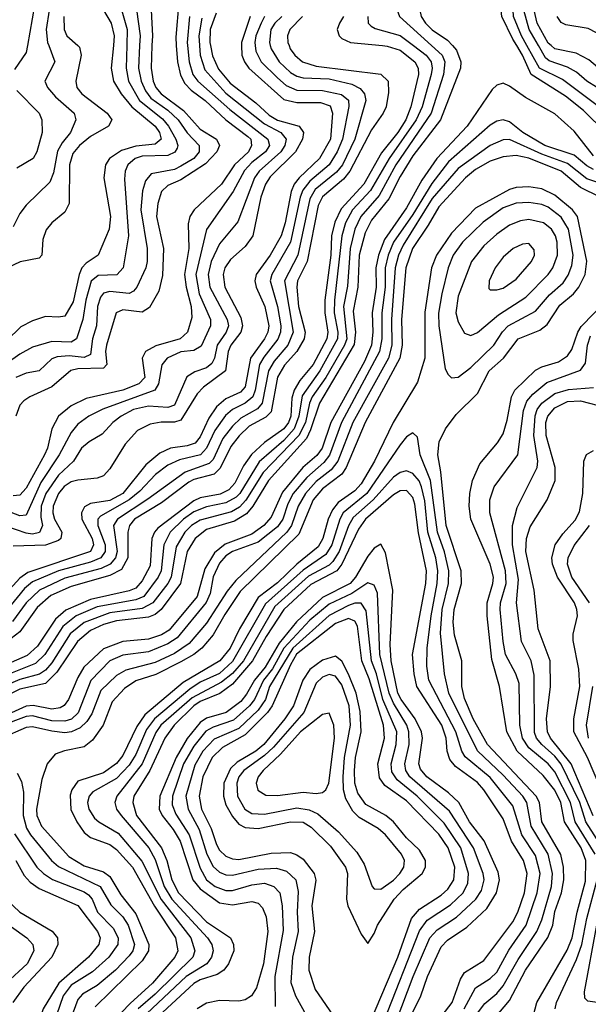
# Model space of a CAD drawing. Header units: inches. Extents: x 501365 to 657855, y 482276 to 547543.
# Tile 296 of 656: x 597990 to 599754, y 487024 to 490081. Entities that reach past the tile are written whole.
import ezdxf

# ---------------------------------------------------------------- set-up
doc = ezdxf.new("R2010")
doc.units = ezdxf.units.IN
doc.header["$MEASUREMENT"] = 0
doc.layers.add('A5498', color=7, linetype='Continuous')
doc.layers.add('A5499', color=7, linetype='Continuous')

msp = doc.modelspace()

# ---------------------------------------------------------------- linework, layer by layer
at = {"layer": 'A5498', "color": 5}
for points, elevation in [([(598322.4, 490000), (598320.8, 489930), (598328, 489890), (598361.4, 489830), (598432.7, 489772.7), (598452.1, 489750), (598474.2, 489710), (598480.4, 489690), (598478.1, 489681.9), (598471.1, 489668.9), (598450, 489658.6), (598370, 489656.8), (598348.4, 489650), (598325.3, 489630), (598316.9, 489610), (598314.9, 489585.1), (598327.9, 489410), (598310.8, 489310), (598291.3, 489288.7), (598233.6, 489286.4), (598211.4, 489268.6), (598195, 489210), (598185.8, 489150), (598166.3, 489090), (598150, 489079.8), (598090, 489081.8), (598030, 489064.2), (597990, 489041.8), (597854.2, 488945.8)], 2340), ([(599211.6, 490000), (599251.4, 489970), (599266.3, 489950), (599269.6, 489930), (599266.2, 489910), (599238.7, 489810), (599220.4, 489770), (599136.2, 489650), (599078.9, 489550), (599022.9, 489490), (599001.2, 489450), (598989.1, 489410), (598966.4, 489210), (598965.5, 489170), (598977.5, 489110), (598976.2, 489090), (598921.1, 488990), (598866.7, 488913.3), (598856.3, 488850), (598841.5, 488810), (598810, 488773.9), (598732.5, 488707.5), (598673, 488610), (598661.7, 488598.4), (598630, 488580.4), (598570, 488567.8), (598530, 488552.9), (598497.7, 488530), (598456.6, 488490), (598437, 488450), (598429.3, 488370), (598419.6, 488350), (598375, 488290), (598350, 488279.4), (598230, 488257.3), (598165.1, 488230), (598123.5, 488196.5), (598067.9, 488110), (598038.6, 488081.4), (597930, 488038.9)], 2640), ([(599332.4, 490000), (599345.5, 489985.5), (599358.7, 489950), (599357.7, 489930), (599296, 489770), (599210, 489657.7), (599170, 489593.9), (599135.3, 489524.7), (599082, 489458), (599061.6, 489418.4), (599043.5, 489350), (599039, 489250), (599024.2, 489175.8), (599032.2, 489110), (599027.5, 489072.5), (598920.4, 488890), (598892.7, 488807.3), (598879.5, 488780.5), (598761.5, 488650), (598713.5, 488570), (598693.4, 488546.6), (598656, 488524), (598570, 488498.2), (598534.3, 488470), (598510, 488430), (598488.4, 488330), (598429.1, 488250), (598410, 488233.7), (598390, 488225.4), (598290, 488214.4), (598250, 488202.5), (598210, 488184.1), (598169.4, 488150), (598105.3, 488054.7), (598070, 488020.3), (597990, 488002.4), (597930, 487971.9)], 2680), ([(599115.9, 490000), (599130, 489998.6), (599170, 489985.6), (599216.1, 489950), (599226.8, 489930), (599227.3, 489910), (599204.1, 489810), (599188.5, 489770), (599163.4, 489730), (599113, 489667), (599057.9, 489570), (598987.1, 489492.9), (598967.7, 489452.3), (598957.9, 489410), (598955.4, 489350), (598937.1, 489210), (598936.7, 489170), (598945.9, 489110), (598942.9, 489090), (598900.1, 489010), (598859.5, 488960.5), (598841.6, 488930), (598834.5, 488905.5), (598831.2, 488850), (598824.5, 488830), (598810, 488810), (598750, 488767.7), (598709.7, 488730.3), (598684.6, 488695.3), (598657.8, 488642.2), (598638.9, 488621.1), (598612, 488608), (598550, 488595.7), (598530, 488587.4), (598418.1, 488501.9), (598407.7, 488490), (598400.4, 488470), (598394.9, 488385.1), (598370, 488338.8), (598350, 488315.9), (598330, 488307.4), (598210, 488280.5), (598132.9, 488247.1), (598100.6, 488219.4), (598044.8, 488135.2), (598013.1, 488106.9), (597930, 488070.3)], 2620), ([(599268, 490000), (599301.2, 489970), (599309.2, 489950), (599305.1, 489910), (599266.6, 489790), (599157.5, 489630), (599105, 489535), (599048.9, 489470), (599029.5, 489430.5), (599015.7, 489370), (599006.6, 489253.4), (598994.7, 489190), (599005.3, 489090), (598998.2, 489070), (598940, 488970), (598897.6, 488910), (598888.9, 488890), (598876.3, 488830), (598856.5, 488790), (598745.6, 488674.4), (598691.2, 488588.8), (598672.3, 488567.7), (598646.8, 488553.2), (598550, 488526.6), (598523.2, 488510), (598502.3, 488490), (598475.6, 488444.4), (598460.1, 488350), (598450, 488330), (598403.5, 488270), (598370, 488252.2), (598270, 488238.9), (598190, 488209), (598146.4, 488173.6), (598090, 488084.2), (598070, 488061.2), (598051.4, 488048.6), (597990, 488031.9), (597930, 488006.1)], 2660), ([(598678.3, 490000), (598678.9, 489970), (598687.1, 489950), (598701.1, 489930), (598810, 489832.4), (598850, 489823.2), (598923.6, 489823.6), (598952.8, 489812.8), (598960.3, 489790), (598954.3, 489710), (598920.7, 489650), (598857.1, 489590), (598841.9, 489570), (598832.5, 489547.5), (598813.6, 489450), (598801, 489410), (598767, 489350), (598723.3, 489290), (598719.7, 489270), (598724, 489250), (598750.4, 489190), (598763.2, 489130), (598760.3, 489110), (598749.9, 489090.1), (598706, 489030), (598690, 488941), (598675.3, 488924.7), (598630, 488903.4), (598600.9, 488879.1), (598576.4, 488843.6), (598550, 488785.8), (598534.2, 488765.8), (598510, 488757.4), (598457.7, 488750), (598424.7, 488735.3), (598381.4, 488698.6), (598309.6, 488610), (598270, 488588.4), (598210, 488578.4), (598191.5, 488568.5), (598181.7, 488550), (598183.2, 488530), (598214.5, 488470), (598219.3, 488450), (598210, 488429.6), (598015.3, 488364.7), (597990, 488347.3), (597938.4, 488290)], 2520), ([(598170.6, 490000), (598175.6, 489995.6), (598180.7, 489970), (598164.6, 489890), (598167.6, 489870), (598182.5, 489850), (598261.6, 489790), (598276.2, 489770), (598265.7, 489750), (598210, 489718.2), (598175.9, 489690), (598155, 489665), (598144.6, 489630), (598143.5, 489510), (598130, 489483.2), (598089.7, 489450.3), (598072.3, 489427.7), (598061.9, 489398.1), (598058.8, 489350), (598050, 489340.2), (597991.5, 489328.5), (597950, 489309.5)], 2280), ([(598280.7, 490000), (598274.2, 489930), (598281.1, 489890), (598304.5, 489850), (598338.1, 489810), (598410.4, 489750), (598424.1, 489730), (598429.1, 489710), (598410, 489694.2), (598350, 489688), (598305.5, 489674.5), (598269, 489650), (598255.8, 489630), (598251.4, 489590), (598271.2, 489470), (598267.5, 489430), (598233.2, 489350), (598195.8, 489324.2), (598183, 489310), (598174.5, 489290), (598155.7, 489204.3), (598130, 489159.9), (598110, 489156.6), (598070, 489159.1), (598030, 489145.6), (597993.1, 489126.9), (597950, 489084.5)], 2320), ([(598510.6, 490000), (598515.3, 489950), (598527.6, 489910), (598542.2, 489890), (598641.8, 489801.8), (598760.2, 489710), (598765.3, 489690), (598752.5, 489670), (598710, 489636.9), (598687.5, 489612.5), (598652.7, 489547.3), (598570, 489429), (598536.2, 489290), (598547.3, 489230), (598582.1, 489150), (598582.3, 489130), (598552.7, 489067.3), (598530, 489053.7), (598490, 489049.1), (598448, 489030), (598430.7, 489009.3), (598421, 488950), (598409.7, 488930), (598248.3, 488871.7), (598204.8, 488850), (598170, 488824.7), (598150, 488799.1), (598112.7, 488730), (598055.9, 488644.1), (598010, 488542.9), (597990, 488539.9), (597950, 488556)], 2440), ([(598547.7, 490000), (598549.8, 489970), (598564.7, 489924.7), (598630, 489852.1), (598750, 489757.5), (598799.7, 489730), (598816.4, 489710), (598813.1, 489690), (598800.6, 489670), (598733.3, 489610), (598718, 489590), (598666.5, 489453.5), (598610, 489384.5), (598583.9, 489330), (598574.5, 489290), (598579.5, 489250), (598634, 489150), (598637.6, 489130), (598630.3, 489110), (598602.2, 489070), (598594.7, 489030), (598586.6, 489013.4), (598570, 489000.2), (598533, 488987), (598508.5, 488971.5), (598470, 488883.7), (598450, 488876.8), (598390, 488880.4), (598343.4, 488870), (598304.6, 488850), (598278.9, 488830), (598246.3, 488793.7), (598205.2, 488770), (598182.2, 488750), (598157.2, 488710), (598110, 488666.5), (598071.3, 488610), (598057, 488570), (598055.7, 488535.7), (598060.9, 488510), (598051.7, 488488.3), (598030, 488483.6), (598010, 488486.4), (597950, 488506.7)], 2460), ([(598720.4, 490000), (598722.4, 489982.4), (598739.4, 489950), (598790, 489900), (598816.6, 489876.6), (598850, 489862), (598930, 489861), (598988.3, 489848.3), (599010.5, 489830.5), (599011, 489811), (598991.6, 489710), (598975.2, 489670), (598950.7, 489630), (598890, 489578.8), (598868.5, 489551.5), (598860.3, 489530), (598830.4, 489390), (598772.4, 489290), (598767.2, 489270), (598790, 489190), (598800.4, 489130), (598799, 489110), (598791.1, 489089), (598747, 489033), (598734.4, 489010), (598720.8, 488930), (598713.1, 488910), (598690, 488890.6), (598649.8, 488870.2), (598628.4, 488851.6), (598595.1, 488804.9), (598569.5, 488750.5), (598551, 488730), (598485.9, 488714.1), (598450, 488697.9), (598411.5, 488668.5), (598362.7, 488617.3), (598329.6, 488590), (598240.2, 488539.8), (598231.9, 488530), (598232.1, 488510), (598255.5, 488450), (598254.9, 488430), (598241.7, 488410), (598210, 488396.2), (598110, 488369.5), (598030, 488335.6), (598005.2, 488314.8), (597950, 488247.6)], 2540), ([(598825.8, 490000), (598829.4, 489990), (598844, 489970), (598867.8, 489950), (598910, 489936.7), (599110, 489911.8), (599132.9, 489890), (599134.1, 489854.1), (599126.6, 489810), (599117.7, 489790), (599081.2, 489738.8), (599014.4, 489610), (598994.3, 489585.6), (598930, 489530.5), (598916.3, 489503.7), (598881.6, 489330), (598852.4, 489270), (598849.7, 489250.3), (598855.5, 489190), (598875.6, 489110), (598872.2, 489090), (598850, 489050), (598812.1, 489007.9), (598789.5, 488970.5), (598770, 488863), (598753.7, 488846.3), (598701.8, 488818.2), (598671.4, 488788.6), (598644.8, 488755.2), (598612.1, 488687.9), (598593.7, 488670), (598530, 488653.3), (598514.8, 488645.2), (598430, 488580.7), (598346.3, 488530), (598330.9, 488510), (598325.7, 488490), (598325.9, 488410), (598306, 488374), (598270, 488355), (598150, 488321.2), (598086.9, 488293.1), (598044.2, 488255.8), (597990, 488180.5), (597950, 488149.4)], 2580), ([(598767.4, 490000), (598770.1, 489990), (598795.4, 489950), (598830, 489916.4), (598850, 489904.9), (598870, 489900.2), (598950, 489896.8), (599020.1, 489880.1), (599046.8, 489866.8), (599059.7, 489850), (599064.3, 489830), (599030.2, 489710), (598991.1, 489630), (598972.7, 489607.3), (598906.9, 489553.1), (598890, 489524), (598853.4, 489350), (598812, 489270), (598838.4, 489110), (598821.9, 489070), (598779.6, 489020.4), (598761.9, 488990), (598742.8, 488890), (598727.8, 488872.2), (598676, 488844), (598650, 488819.1), (598620.1, 488779.9), (598590, 488714.9), (598577.6, 488702.4), (598503.7, 488676.3), (598388, 488592), (598293.4, 488530), (598281.1, 488510), (598292.1, 488430), (598286.9, 488410), (598270.6, 488390), (598242.9, 488377.1), (598130, 488346.3), (598051.7, 488310), (598010.5, 488270), (597968.1, 488211.9)], 2560), ([(598581.9, 490000), (598588, 489968.1), (598607.1, 489927.1), (598643.3, 489883.3), (598722.7, 489822.7), (598763.8, 489783.9), (598790, 489768.7), (598856.8, 489750), (598870.2, 489730.2), (598867.5, 489710), (598846.1, 489670), (598767.5, 489592.5), (598752.5, 489570), (598738.6, 489530), (598713.3, 489410), (598690, 489376.2), (598644.4, 489335.6), (598626.9, 489310), (598621.4, 489290), (598626.4, 489250), (598676.3, 489156.3), (598681.7, 489130), (598675.6, 489110), (598645.5, 489070), (598636.5, 489050), (598628.2, 488990), (598560.5, 488939.4), (598540.6, 488919.4), (598490, 488837.1), (598470, 488831.3), (598428.7, 488831.3), (598394.8, 488825.2), (598355.1, 488804.9), (598316.8, 488763.2), (598270, 488686.2), (598250, 488664.2), (598230, 488657.6), (598170, 488651.3), (598150, 488645.6), (598128.2, 488631.8), (598110, 488609.5), (598093.4, 488570), (598092.4, 488550), (598097.8, 488530), (598121.1, 488490), (598117.6, 488470), (598110, 488464.1), (598069.6, 488449.6), (597970, 488446)], 2480), ([(598080.2, 490000), (598098.9, 489950), (598068.1, 489890), (598076, 489870), (598101.2, 489841.2), (598159.3, 489790), (598164.3, 489770), (598147.9, 489730), (598121.6, 489698.4), (598107.6, 489672.4), (598094.8, 489605.2), (598083.9, 489576.1), (598010, 489504.9), (597990, 489478.5), (597970, 489438)], 2260), ([(598475.8, 490000), (598479.6, 489950), (598488.5, 489908.5), (598502.7, 489882.7), (598522.1, 489862.1), (598565.5, 489830), (598630, 489769.4), (598698.3, 489718.3), (598706.7, 489710), (598709.6, 489690), (598699.4, 489670), (598656.1, 489630), (598616.2, 489570), (598531.7, 489490), (598518.3, 489470), (598512.7, 489447.3), (598515.1, 489370), (598501.6, 489290), (598506.4, 489250), (598521.5, 489190), (598523.9, 489156.1), (598510.1, 489110), (598487.5, 489090), (598412, 489068), (598380.1, 489050), (598369.5, 489030), (598378.7, 488970), (598359.4, 488950), (598310, 488930.5), (598195.8, 488904.2), (598150, 488881.9), (598110.5, 488850), (598089.8, 488810.2), (598075.9, 488750), (598066.8, 488730), (598010, 488625.7), (597990, 488604.3), (597970, 488602.1)], 2420), ([(598013.7, 490000), (598010, 489978.9), (597973.9, 489926.1)], 2240), ([(598400.4, 490000), (598397.5, 489930), (598404.1, 489890), (598412.4, 489870), (598428.8, 489850), (598498.5, 489798.5), (598550, 489741.2), (598600.2, 489710), (598609.8, 489690), (598601.6, 489670), (598566.8, 489633.2), (598490, 489582.9), (598450, 489565.3), (598430, 489547.7), (598418.3, 489510), (598414.7, 489470), (598436, 489370), (598433.1, 489286.9), (598422, 489238), (598392.8, 489187.2), (598370, 489172.4), (598310, 489179.4), (598289.6, 489170.4), (598259.3, 489070), (598256.2, 489050), (598260.4, 489010), (598250, 488998.3), (598170, 488997.1), (598148.9, 488991.1), (598090, 488941), (598021, 488910), (598002.6, 488897.4), (597990, 488883.4), (597977.7, 488850)], 2380), ([(598362.1, 490000), (598358.9, 489930), (598366.8, 489890), (598380.2, 489860.2), (598397.2, 489837.2), (598450, 489800.1), (598481.9, 489770), (598509.6, 489729.6), (598546.5, 489690), (598546.8, 489670), (598530.1, 489650), (598490, 489625.5), (598470, 489615.8), (598397.7, 489602.3), (598379.8, 489580.2), (598370.8, 489549.2), (598365.9, 489490), (598385.9, 489370), (598385.9, 489330), (598381.1, 489310), (598353.9, 489250), (598342.6, 489237.4), (598329.1, 489230.9), (598270, 489237.2), (598250, 489231.7), (598241.1, 489218.9), (598231.1, 489190), (598228.1, 489130), (598215.4, 489090), (598210, 489040.7), (598190, 489031.9), (598143.4, 489036.6), (598106.4, 489033.6), (598090, 489027.2), (598050, 488990.9), (598010, 488983.3), (597978.1, 488970)], 2360), ([(600000, 489672), (599951.1, 489690), (599870, 489706.7), (599810, 489729.2), (599739, 489799), (599683.5, 489843.5), (599577, 489910), (599550.3, 489970), (599532.1, 490000)], 2680), ([(600000, 489708.2), (599869.1, 489749.1), (599674.4, 489894.4), (599602.8, 489930), (599563.9, 490000)], 2660), ([(600000, 489737.8), (599990, 489740.1), (599908.2, 489768.2), (599873.9, 489790), (599810, 489852.6), (599750, 489889.9), (599717.3, 489917.3), (599690, 489933.6), (599632.6, 489952.6), (599621.7, 489961.7), (599599.4, 490000)], 2640), ([(600000, 489771.7), (599934.3, 489790), (599901.9, 489810), (599830, 489893.1), (599756.2, 489956.2), (599716.9, 489976.9), (599650, 489989.7), (599638.6, 490000)], 2620), ([(599770, 489657.8), (599710, 489734.2), (599650, 489788.6), (599558.9, 489838.9), (599510, 489874.4), (599490, 489883.1), (599470, 489877.8), (599456.3, 489863.7), (599378.9, 489750), (599284, 489650), (599237.3, 489582.7), (599190, 489496.4), (599121.6, 489398.4), (599103.3, 489350), (599095.3, 489310), (599095.7, 489250), (599083.4, 489170), (599085.3, 489110), (599081.3, 489070), (599060.2, 489019.8), (598955.4, 488830), (598928.3, 488750), (598912.2, 488727.8), (598868.8, 488690), (598805.9, 488614.1), (598770, 488536.6), (598747, 488510), (598710, 488482.9), (598627.8, 488452.2), (598594.3, 488425.7), (598564.7, 488375.3), (598540.7, 488290), (598454.2, 488185.8), (598430, 488171.1), (598390, 488157.7), (598310, 488150), (598250, 488127.1), (598189.2, 488070), (598170, 488038.2), (598141.8, 487970), (598128.4, 487951.6), (598116, 487944), (598090, 487940), (598031.5, 487951.5), (598010, 487949.5), (597930, 487913.3)], 2720), ([(597981.2, 489861.2), (598050.1, 489790), (598059.1, 489770), (598059.5, 489730), (598043.1, 489670), (598031.6, 489650), (597980.8, 489619.2)], 2240), ([(599770, 489615.6), (599750, 489626.7), (599710, 489660.3), (599619.4, 489690), (599550.7, 489730), (599510, 489763.2), (599490, 489769.9), (599470, 489765.9), (599450, 489753.6), (599320.6, 489639.4), (599268.3, 489571.7), (599210, 489475.6), (599150.2, 489389.8), (599133.5, 489350), (599123.7, 489310), (599123.6, 489250), (599113.7, 489170), (599113.8, 489090), (599106.6, 489050), (598988.9, 488830), (598951.4, 488728.6), (598934, 488706), (598880.9, 488659.1), (598839, 488610), (598822.1, 488577.9), (598806.4, 488530), (598790, 488506.4), (598730, 488458.3), (598650, 488429.3), (598630, 488415.9), (598610, 488393.8), (598590, 488351), (598580.5, 488299.5), (598568.6, 488271.4), (598478.4, 488161.6), (598450, 488142.5), (598390, 488118), (598310, 488107.7), (598269.4, 488090), (598210.4, 488029.6), (598171.3, 487928.7), (598150.5, 487909.5), (598130, 487902.6), (598090, 487903.5), (598030, 487919.7), (598010, 487917.6), (597930, 487887.4)], 2740), ([(599830, 489559.8), (599750, 489586.4), (599690, 489634.1), (599610, 489663), (599510, 489708.2), (599490, 489707.4), (599450, 489689.7), (599350, 489618.6), (599270, 489525.3), (599179.5, 489380.5), (599165.1, 489350), (599154.9, 489310), (599143.4, 489150), (599144.5, 489070), (599133.9, 489030), (599023.6, 488830), (598977, 488710), (598956.5, 488683.5), (598910, 488646.7), (598876.4, 488610), (598853.6, 488570), (598833.1, 488510), (598818.8, 488490), (598660.4, 488339.6), (598633.5, 488306.5), (598570, 488207.6), (598516.2, 488143.8), (598470, 488112.6), (598410, 488085.5), (598318.9, 488061.1), (598290, 488044.7), (598242, 487998), (598214.1, 487925.9), (598198.5, 487901.5), (598177.6, 487882.4), (598150.4, 487869.6), (598130, 487867.1), (598090, 487871.4), (598030, 487885.6), (598010, 487882.8), (597934.3, 487850)], 2760), ([(599790.8, 489530), (599730, 489559.7), (599670, 489610.1), (599570, 489651), (599530, 489658.8), (599490, 489654.5), (599450, 489640.9), (599404.5, 489615.5), (599372.9, 489590), (599290, 489499.3), (599257.8, 489442.2), (599208.5, 489370), (599187.9, 489310), (599174.8, 489150), (599176.6, 489070), (599169.3, 489030), (599062, 488830), (599003.2, 488690), (598989.6, 488670), (598930, 488624.3), (598900.8, 488590), (598856.5, 488483.5), (598674.5, 488305.5), (598626, 488234), (598590, 488170.6), (598555.4, 488130), (598530.6, 488110), (598490, 488086.9), (598412.1, 488047.9), (598350, 488027.6), (598315.2, 488004.8), (598276.8, 487963.2), (598248.6, 487890), (598216.2, 487843.8), (598190, 487822.8), (598129, 487811), (598099.7, 487800.3), (598074.7, 487770), (598058.5, 487721.5), (598042, 487630), (598043.3, 487610), (598057.4, 487577.4), (598142.3, 487482.3), (598190, 487453.7), (598250, 487435.2), (598270, 487421.1), (598303.7, 487363.7), (598350, 487305.2), (598391.1, 487210), (598389.8, 487190), (598370, 487158.7), (598224, 487016)], 2780), ([(599420.3, 486930), (599510, 487035.5), (599559.2, 487130), (599628.8, 487231.2), (599643.8, 487270), (599650, 487312.2), (599670.7, 487370), (599678, 487410), (599677.6, 487450), (599669.4, 487489.4), (599610, 487590), (599602.7, 487650), (599592.8, 487670), (599442, 487830), (599396.6, 487910), (599370, 487973), (599362, 488010), (599362.3, 488090), (599339.1, 488170), (599334.7, 488210), (599338.3, 488250), (599360.6, 488330), (599359.7, 488370), (599313.3, 488510), (599296.8, 488676.8), (599287.4, 488730), (599291.8, 488770), (599310.9, 488810), (599344.6, 488855.4), (599410, 488920.4), (599446.2, 488990), (599491.6, 489030), (599536.3, 489090), (599603.5, 489116.5), (599626.2, 489133.8), (599665.6, 489194.4), (599708.2, 489230), (599725.1, 489250), (599744.4, 489290), (599749.5, 489330.5), (599720.7, 489470), (599705.7, 489490), (599650, 489535.3), (599610, 489555.4), (599570, 489562), (599530, 489560), (599510, 489553.6), (599404.6, 489495.4), (599330, 489418.1), (599283.3, 489350), (599267.5, 489310), (599247.4, 489172.6), (599247.2, 489030), (599224.7, 488955.3), (599148.8, 488830), (599091.1, 488710), (599050, 488639.6), (599030, 488618), (598978.4, 488581.6), (598960.7, 488559.3), (598947.5, 488530), (598930.6, 488470), (598916.3, 488443.7), (598849.6, 488390.4), (598790, 488331.9), (598730, 488286.6), (598672, 488190), (598642.5, 488130), (598610.9, 488090), (598497.5, 488022.5), (598377.9, 487922.1), (598353.4, 487886.6), (598310, 487796.8), (598290, 487771.1), (598250, 487742.5), (598170, 487716.1), (598151.2, 487690), (598147, 487673), (598148.8, 487628.8), (598166.7, 487590), (598190, 487557.5), (598210, 487542.1), (598270, 487520), (598290, 487504.6), (598339.8, 487450), (598408.1, 487328.1), (598473.1, 487230), (598480.3, 487190), (598471.4, 487170), (598401.9, 487090), (598333.2, 487026.8), (598278.8, 486970)], 2820), ([(599584.4, 486990), (599594.2, 487030), (599688.2, 487191.8), (599704.6, 487230), (599719.7, 487310), (599746, 487406), (599746.6, 487470), (599732, 487510), (599680.9, 487590), (599669.2, 487650), (599650, 487688.4), (599614.7, 487734.7), (599533.7, 487810), (599501.6, 487870), (599478.4, 488010), (599454.6, 488094.6), (599440, 488230), (599440.7, 488270), (599458.2, 488330), (599459.7, 488350), (599449.7, 488390), (599390.2, 488530), (599384.6, 488570), (599386.4, 488610), (599395.3, 488650), (599417.8, 488702.2), (599472.8, 488767.2), (599490, 488794.7), (599502.9, 488837.1), (599516.4, 488910), (599526.2, 488930), (599590, 488992.9), (599610, 489003.2), (599661.9, 489018.1), (599690, 489036.6), (599703.3, 489056.7), (599721.5, 489110), (599732.1, 489127.9), (599811.8, 489210)], 2780), ([(599775.4, 487490), (599713.5, 487590), (599699.3, 487650), (599650, 487745.4), (599630, 487770), (599570, 487819.6), (599549.6, 487850), (599542.2, 487890), (599539.5, 488019.5), (599529.6, 488050), (599497.7, 488110), (599490.2, 488150), (599480.8, 488250), (599482, 488270), (599498.9, 488330), (599497, 488370), (599448.6, 488550), (599449.2, 488590), (599462.6, 488630), (599536, 488730), (599553.2, 488866.9), (599563.9, 488896.1), (599581.8, 488918.2), (599625.6, 488954.4), (599730, 488992.7), (599745.4, 489014.6), (599751.9, 489070), (599761.4, 489098.6)], 2760), ([(599798.3, 487510), (599746.8, 487590), (599727.6, 487650), (599670, 487769.9), (599650, 487794.2), (599609.7, 487830), (599594, 487850), (599587.5, 487867.5), (599586.1, 488046.1), (599577.1, 488090), (599547.5, 488150), (599531.7, 488270), (599537.6, 488342.4), (599518.7, 488450), (599519.2, 488510), (599534, 488566), (599596, 488690), (599598.1, 488710), (599585.4, 488790), (599588.9, 488851.1), (599595.9, 488870), (599610.3, 488889.8), (599650, 488920.6), (599692.7, 488932.7), (599770, 488938.8)], 2740), ([(599769, 487609), (599701.5, 487770), (599637.4, 487850), (599627.9, 487870), (599624.6, 487910), (599637.3, 488010), (599636.4, 488090), (599598.2, 488190), (599586.7, 488310), (599560.1, 488430), (599562, 488470), (599573.4, 488506.6), (599626.6, 488590), (599651.3, 488650), (599651.4, 488690), (599623.1, 488790), (599622.7, 488830), (599628.7, 488850), (599650, 488875.5), (599690, 488894.9), (599730, 488897.7), (599810, 488876.4)], 2720), ([(599350, 486916.2), (599433.6, 487026.4), (599470, 487057.4), (599490, 487081), (599536.8, 487163.2), (599594.8, 487250), (599610, 487286.4), (599639.8, 487390), (599642.8, 487430), (599630.2, 487490), (599576.5, 487576.5), (599563.1, 487650), (599550.8, 487670), (599490, 487735.6), (599410.5, 487810.5), (599321.5, 487990), (599308.3, 488050), (599295.7, 488175.7), (599301.2, 488250), (599320.6, 488330), (599321.2, 488370), (599308.2, 488428.2), (599285.9, 488490), (599264.9, 488650), (599233, 488730), (599224.5, 488784.5), (599210, 488797.8), (599190, 488785.2), (599170, 488761.1), (599066.9, 488610), (598994.1, 488550), (598983.2, 488530), (598958.5, 488450), (598939.8, 488420.2), (598870, 488372), (598752.7, 488267.3), (598650, 488087.8), (598610, 488050.9), (598550, 488023.7), (598518.2, 488001.8), (598408.5, 487910), (598383.3, 487876.7), (598350, 487799.2), (598330, 487766.2), (598290, 487725.2), (598216.9, 487683.1), (598205.3, 487670), (598200.8, 487650), (598204.6, 487630), (598221.9, 487601.9), (598235, 487590), (598295.4, 487555.4), (598368.5, 487468.5), (598429.2, 487349.2), (598520.5, 487230), (598532.9, 487190), (598527, 487170), (598410, 487055.4), (598357.3, 487010)], 2840), ([(599819.8, 487630), (599751.8, 487790), (599709.1, 487870), (599708.9, 487910), (599728.3, 488010), (599724.4, 488064.4), (599706.9, 488153.1), (599707, 488173), (599720.6, 488230), (599719, 488250), (599711, 488270), (599658.2, 488350), (599643.4, 488390), (599641.2, 488410), (599651.1, 488450), (599675.3, 488484.7), (599713.4, 488526.6), (599727.4, 488552.6), (599737.2, 488610), (599740.3, 488710), (599749, 488731), (599770, 488743.3)], 2680), ([(599369.2, 487010), (599404.5, 487075.5), (599450, 487104.1), (599470, 487124.1), (599507.9, 487192.1), (599561.1, 487270), (599595.6, 487370), (599605.2, 487430), (599590, 487485.7), (599547.9, 487550), (599520.5, 487640.5), (599450, 487728), (599372.1, 487792.1), (599361.5, 487810), (599343.7, 487870), (599259.8, 488030), (599253.6, 488073.6), (599253.9, 488130), (599266.3, 488230), (599285.1, 488330), (599287.1, 488370), (599280.7, 488410), (599256.7, 488490), (599246.6, 488586.6), (599237, 488630), (599229, 488649), (599210, 488671.6), (599190, 488680.1), (599170, 488674.4), (599150, 488660.1), (599086.9, 488590), (599024.9, 488535.1), (599010.5, 488509.5), (598981.5, 488430), (598961.5, 488398.5), (598950, 488387.6), (598886.5, 488353.5), (598781.5, 488258.5), (598683.9, 488090), (598650, 488051), (598616.4, 488023.6), (598524.6, 487975.4), (598427.9, 487890), (598412.6, 487867.4), (598370, 487770), (598291.7, 487670), (598285, 487650), (598290.8, 487630), (598304.9, 487610), (598390.7, 487510), (598410, 487473.9), (598437.8, 487390), (598461.6, 487350), (598572.2, 487230), (598586.4, 487210), (598590.4, 487190), (598585.3, 487170), (598570.1, 487150), (598506.1, 487110), (598384.5, 486995.5)], 2860), ([(599270, 486949.1), (599331.9, 487030), (599358.1, 487101.9), (599370, 487122.2), (599430, 487159.4), (599520, 487280), (599535.8, 487310), (599556.7, 487370), (599564.7, 487430), (599552.9, 487470), (599515.9, 487530), (599490, 487599.4), (599430.5, 487690), (599410, 487712.3), (599342.4, 487762.4), (599324.1, 487784.1), (599316.5, 487810), (599313.6, 487850), (599299.8, 487890), (599222.2, 488010), (599213.6, 488050), (599209.2, 488110), (599250.1, 488330), (599252.5, 488370), (599227.7, 488487.7), (599216.5, 488576.5), (599210, 488597.6), (599190, 488618.8), (599170, 488617.8), (599150, 488605.7), (599062.6, 488530), (599040.8, 488499.2), (598990, 488390), (598974.2, 488370), (598892.8, 488327.2), (598810, 488250), (598754.4, 488165.6), (598711.9, 488090), (598650, 488017.8), (598610.9, 487989.1), (598550, 487963.9), (598530, 487950.8), (598469, 487890), (598439.9, 487850), (598393.8, 487750), (598344.2, 487670), (598340.9, 487650), (598352.7, 487610), (598429.5, 487510), (598446, 487470), (598462.5, 487410), (598482.7, 487370), (598570, 487279.9), (598643.6, 487230), (598653.7, 487210), (598654.1, 487190), (598637.8, 487150), (598622.9, 487130), (598603.1, 487116.9), (598550, 487100), (598530, 487088.9), (598405.9, 486974.1)], 2880), ([(599758.5, 488270), (599702.9, 488350), (599689.7, 488390), (599692.3, 488410), (599710, 488447.8), (599758, 488510)], 2660), ([(599195.4, 486970), (599234.2, 487050), (599255.3, 487110), (599298, 487202), (599317.2, 487222.8), (599377, 487263), (599439, 487321), (599469.7, 487370), (599478.9, 487410), (599474.5, 487434.5), (599431, 487531), (599386.1, 487590), (599352.2, 487650), (599320.3, 487680.3), (599253, 487730), (599233.7, 487753.7), (599228.6, 487770), (599239.4, 487850), (599236.5, 487870), (599216.8, 487910), (599173.3, 487970), (599163.7, 487990), (599142.8, 488090), (599139.3, 488140.7), (599147.8, 488310), (599125, 488425), (599110, 488451.9), (599090, 488440.4), (599070, 488414.9), (599032.4, 488350), (599015.5, 488330), (598930, 488286.6), (598848.9, 488211.1), (598794.8, 488145.2), (598752.1, 488070), (598718, 488030), (598693.6, 487986.4), (598675.6, 487964.4), (598630.1, 487929.9), (598570, 487912.1), (598550, 487898.8), (598510, 487848.9), (598475, 487790), (598424.5, 487670), (598422.6, 487630), (598431.6, 487610), (598466.3, 487566.3), (598488.2, 487530), (598527.6, 487410), (598550, 487382.8), (598610, 487338.9), (598650, 487333), (598710, 487343.1), (598730, 487338.3), (598743.8, 487323.8), (598755.2, 487295.2), (598759.9, 487250), (598746.3, 487150), (598725, 487075), (598709.6, 487050), (598690, 487037.9), (598670, 487033.2), (598610, 487035.8), (598570, 487027.2), (598540.5, 487010)], 2920), ([(599158.2, 486970), (599211.2, 487110), (599263, 487230), (599285.2, 487254.8), (599345.6, 487294.4), (599405.8, 487350), (599423.1, 487376.9), (599431.4, 487410), (599428.1, 487430), (599398.3, 487510), (599323.5, 487623.5), (599200.9, 487730), (599187.7, 487750), (599184.6, 487770), (599198.4, 487830), (599197.7, 487870), (599190.9, 487890), (599150, 487958.5), (599136.3, 487990), (599107.9, 488110), (599099.8, 488299.8), (599090, 488325.4), (599070, 488332.5), (599020.4, 488299.7), (598950, 488266.1), (598890, 488216.6), (598810, 488130), (598774.5, 488065.5), (598746.6, 488030), (598718.4, 487970), (598703, 487950), (598653.6, 487906.4), (598590, 487884.6), (598568, 487872), (598530, 487825.6), (598498.7, 487770), (598464.1, 487670), (598462.8, 487642.8), (598474.2, 487614.2), (598516.1, 487550), (598550, 487446.1), (598570, 487410.1), (598596.5, 487390), (598630, 487376.9), (598650, 487377), (598710, 487395.2), (598750, 487399.7), (598778.4, 487390), (598796.6, 487370), (598804.3, 487330), (598807.4, 487252.6), (598781.6, 487110), (598782.9, 487017.1)], 2940), ([(599120.1, 486970), (599230, 487252.4), (599254.8, 487285.2), (599327.1, 487332.9), (599365.5, 487370), (599380.3, 487399.7), (599382.9, 487430), (599358.3, 487510), (599306.6, 487586.6), (599223.4, 487670), (599161, 487721), (599145.1, 487745.1), (599142.2, 487770), (599158.1, 487830), (599160.2, 487870), (599117.2, 487970), (599096.8, 488050), (599081.5, 488090), (599065.4, 488245.4), (599049.4, 488269.4), (599030, 488269.5), (599010, 488262.4), (598950, 488231.4), (598837.1, 488130), (598764.8, 488010), (598752.2, 487970), (598730, 487937.3), (598670, 487880.6), (598593.1, 487846.9), (598558.7, 487810), (598533.3, 487766.7), (598505.9, 487670), (598512.2, 487630), (598546.7, 487566.7), (598570.2, 487490.2), (598590, 487452), (598610, 487434), (598630, 487426.2), (598650, 487424.7), (598730, 487443.9), (598786.9, 487446.9), (598817.3, 487437.3), (598846.4, 487410), (598854.2, 487374.2), (598851.2, 487310), (598854.5, 487250), (598836.2, 487170), (598831.5, 487091.5), (598845.3, 487050), (598878.8, 486990)], 2960), ([(599078.5, 486970), (599163.5, 487170), (599205.6, 487290), (599230, 487319), (599297.6, 487362.4), (599318.5, 487381.5), (599336.7, 487410), (599339.9, 487450), (599319.4, 487510), (599290, 487551.9), (599190, 487655.5), (599122.8, 487702.8), (599106.7, 487726.7), (599101.7, 487770), (599122.2, 487850), (599118.7, 487890), (599074.1, 488034.1), (599051.9, 488090), (599037.7, 488197.7), (599030, 488213.8), (599010, 488221.6), (598970, 488206.2), (598849.3, 488110.7), (598830, 488078.1), (598773.3, 487950), (598758.4, 487930), (598690, 487860.9), (598618.9, 487821.1), (598587, 487790), (598558.1, 487730), (598547.2, 487670), (598554.3, 487630), (598583.7, 487570), (598600.5, 487520.5), (598610, 487502.5), (598630, 487483.7), (598650, 487475.5), (598670, 487473.7), (598770, 487492.8), (598830, 487494.8), (598850, 487488.4), (598870, 487474.5), (598903.6, 487430), (598908.8, 487408.8), (598896.7, 487330), (598904.2, 487250), (598888.5, 487170), (598887.6, 487130), (598907.1, 487070), (598961.4, 486990)], 2980), ([(599754.6, 487850), (599748.9, 487890), (599768.4, 488010)], 2660), ([(597981.9, 487741.9), (597995.3, 487715.3), (598002.1, 487682.1), (598001.2, 487610), (598011.2, 487571.2), (598023.7, 487550), (598089.1, 487470), (598110, 487452), (598239.7, 487390), (598272.9, 487332.9), (598310, 487295.5), (598326.8, 487270), (598346.1, 487210), (598341, 487190), (598330, 487174.5), (598286.8, 487130), (598230, 487082.2), (598184.6, 487055.4), (598170, 487039.3), (598101, 486850), (598061.4, 486770), (598037.7, 486690), (597993.8, 486590), (597928.2, 486470)], 2760), ([(597973.5, 487553.5), (598043.6, 487450), (598063.8, 487430), (598091.7, 487411.7), (598190, 487372.9), (598203.5, 487363.5), (598214.7, 487350), (598231.2, 487310), (598280.3, 487260.3), (598295, 487230), (598294, 487210), (598266.5, 487170), (598215.7, 487124.3), (598150, 487083.6), (598124.6, 487050), (598062.7, 486870), (598024.6, 486790), (598001.6, 486710), (597970, 486645.1)], 2740), ([(597977.6, 487470), (598003.4, 487423.4), (598022.7, 487402.7), (598050, 487382.9), (598170, 487330.7), (598231.2, 487250), (598239.8, 487230), (598235.9, 487210), (598203.3, 487170), (598110.9, 487089.1), (598062.5, 487010), (598024.3, 486895.7), (597984.9, 486810)], 2720), ([(599651.8, 487010), (599655.3, 487030), (599717.2, 487162.8), (599734.3, 487210), (599750, 487290), (599782.3, 487410)], 2760), ([(597948.8, 487348.8), (597990, 487310.3), (598090.7, 487250.7), (598107.3, 487230), (598108.1, 487210), (598090.1, 487170), (598002.4, 487077.6), (597968.2, 487030)], 2680), ([(597964.9, 487264.9), (598012.5, 487230), (598031, 487210), (598033.5, 487190), (598012.9, 487150), (597948.4, 487090)], 2660), ([(599788.8, 487028.8), (599753.2, 487033.2), (599743.2, 487043.2), (599742.2, 487062.2), (599781, 487270)], 2740)]:
    msp.add_lwpolyline(points, dxfattribs=dict(at, elevation=elevation))
for points, elevation in [([(599570, 489513.4), (599530, 489511), (599490, 489496.6), (599427.8, 489452.2), (599364.4, 489390), (599334.9, 489350), (599319.5, 489310), (599299.4, 489230), (599289.6, 489169.6), (599290.3, 489130), (599310, 488997.1), (599319.1, 488979.1), (599330, 488969.2), (599350, 488970.8), (599390, 489001), (599460.9, 489070), (599488, 489112), (599506, 489130), (599590, 489175.5), (599634, 489226), (599675.9, 489264.1), (599692.2, 489287.8), (599702.9, 489317.1), (599707, 489350), (599692.9, 489430), (599670, 489468), (599630, 489498.2), (599610, 489507.1)], 2840), ([(599570, 489460.1), (599544, 489456), (599510, 489442.3), (599470, 489414.4), (599430, 489378.3), (599392.3, 489330), (599350, 489221.8), (599343.7, 489170), (599350, 489142.4), (599370, 489107.2), (599390, 489100.1), (599410, 489109.1), (599475.4, 489164.6), (599560.7, 489219.3), (599629.9, 489290), (599644, 489310), (599658.7, 489350), (599657.6, 489390), (599652.1, 489410), (599639.9, 489430), (599615.4, 489450)], 2860), ([(599570, 489385.3), (599550, 489384.1), (599521.4, 489370), (599490, 489343.2), (599465.1, 489310), (599446.2, 489270), (599445.7, 489245.7), (599450, 489241.5), (599470, 489241.6), (599490, 489247.4), (599530, 489275), (599578.1, 489330), (599587, 489350), (599586.6, 489366.6)], 2880), ([(598970, 488105.1), (598930, 488092.3), (598890, 488063.6), (598868.6, 488030), (598839.3, 487950), (598813.1, 487910), (598747.2, 487830), (598723.1, 487810), (598664.3, 487775.7), (598643.8, 487756.2), (598623.5, 487710), (598622.5, 487670), (598630, 487643.3), (598650, 487606.5), (598670, 487583.4), (598690, 487572.8), (598730, 487570), (598830, 487590), (598870, 487588.9), (598894.3, 487574.3), (598954.5, 487514.5), (599000.8, 487450), (599006.6, 487430), (599003.9, 487350), (599008.4, 487330), (599050, 487242), (599070, 487212.4), (599090, 487244.2), (599099.7, 487270), (599151.9, 487350), (599179.8, 487380.2), (599239.1, 487430), (599249.6, 487450), (599249.1, 487470), (599230, 487501.9), (599190, 487540.5), (599150, 487590.5), (599126.3, 487610), (599064.4, 487644.4), (599038.9, 487678.9), (599030.3, 487710), (599028.9, 487750), (599031.8, 487790), (599049.5, 487870), (599046.7, 487933.3), (599034.2, 487990), (599010, 488049.2), (598990, 488089.2)], 3020), ([(598950, 488047.6), (598930, 488039.9), (598910, 488021.3), (598871.9, 487930), (598777.7, 487822.3), (598750, 487795.8), (598685.5, 487750), (598670, 487730.3), (598664.1, 487710), (598665.6, 487670), (598688.1, 487630), (598710, 487616.3), (598750, 487614.6), (598850, 487633.8), (598887.9, 487627.9), (598915, 487615), (598979.2, 487559.2), (599036.1, 487496.1), (599059, 487459), (599083.9, 487390), (599090, 487382.2), (599110, 487381.2), (599150, 487408.8), (599169.9, 487430), (599181.7, 487450), (599183.9, 487470), (599174.5, 487490), (599124.5, 487550), (599101.9, 487570), (599043.7, 487603.7), (599023.7, 487623.7), (599002.1, 487662.1), (598994.2, 487690), (598993.4, 487730), (598997.7, 487790), (599016.6, 487890), (599012, 487950), (598990, 488015.9), (598970, 488042.1)], 3040), ([(598950, 487927.4), (598930, 487924), (598860.9, 487870), (598799.3, 487800.7), (598745.4, 487750), (598729.7, 487730), (598723.2, 487710), (598728.6, 487688.5), (598753.2, 487673.2), (598790, 487672.3), (598870, 487682.8), (598910, 487678.3), (598930, 487681), (598939.4, 487690), (598949.1, 487710.9), (598966.7, 487850), (598964.8, 487890)], 3060)]:
    msp.add_lwpolyline(points, close=True, dxfattribs=dict(at, elevation=elevation))
at = {"layer": 'A5499', "color": 5}
for points, elevation in [([(599563.9, 490000), (599547.3, 490030), (599522.6, 490090), (599520.2, 490130), (599544.6, 490224.6), (599546.7, 490286.7), (599524.4, 490344.4), (599510, 490359.5), (599490, 490361.5), (599430, 490344.6), (599390, 490319.1), (599323.9, 490256.1), (599207.6, 490170), (599167.1, 490130), (599160.7, 490110), (599168.2, 490090), (599268, 490000)], 2660), ([(599532.1, 490000), (599520, 490020), (599486.3, 490090), (599482.2, 490130), (599492.6, 490192.6), (599490, 490233.3), (599474.2, 490254.3), (599450, 490260.1), (599410, 490250.7), (599310, 490190.2), (599256.5, 490150), (599236.4, 490123.6), (599231.7, 490110), (599236, 490090), (599248.8, 490070), (599270, 490049.2), (599317, 490017), (599332.4, 490000)], 2680), ([(598346.9, 490150), (598363.5, 490030), (598362.1, 490000)], 2360), ([(598395.8, 490150), (598401.7, 490030), (598400.4, 490000)], 2380), ([(598035.6, 490124.4), (598013.7, 490000)], 2240), ([(598081.1, 490110), (598072.2, 490050), (598076.4, 490010), (598080.2, 490000)], 2260), ([(598250.1, 490110), (598274.1, 490070), (598283.5, 490030), (598280.7, 490000)], 2320), ([(598300.7, 490130), (598323.5, 490050), (598322.4, 490000)], 2340), ([(598483.7, 490136.3), (598473.9, 490026.1), (598475.8, 490000)], 2420), ([(599599.4, 490000), (599570.3, 490050), (599554.1, 490110)], 2640), ([(599638.6, 490000), (599630, 490007.8), (599595.4, 490070), (599586.7, 490110)], 2620), ([(598126.6, 490090), (598127.4, 490050), (598136.6, 490030), (598170.6, 490000)], 2280), ([(598517, 490090), (598509.7, 490010), (598510.6, 490000)], 2440), ([(598554.6, 490085.4), (598545.6, 490030), (598547.7, 490000)], 2460), ([(598599.7, 490100.3), (598581.3, 490050), (598580, 490010), (598581.9, 490000)], 2480), ([(598704.9, 490090), (598678.1, 490010), (598678.3, 490000)], 2520), ([(598749.8, 490090.2), (598738.7, 490070), (598723, 490030), (598719.3, 490010), (598720.4, 490000)], 2540), ([(598803, 490090), (598781.9, 490070), (598769.6, 490050), (598764.6, 490010), (598767.4, 490000)], 2560), ([(598867.4, 490090), (598827.9, 490050), (598821.4, 490030), (598822.2, 490010), (598825.8, 490000)], 2580), ([(598995, 490090), (598982.1, 490070), (598975.5, 490050), (598981, 490030), (598990, 490022.3), (599016.5, 490010), (599115.9, 490000)], 2620), ([(599070.1, 490090), (599070.7, 490070), (599080.7, 490060.7), (599093.1, 490053.1), (599170, 490031.4), (599211.6, 490000)], 2640), ([(599855.1, 490000), (599753.5, 490053.5), (599684.4, 490064.4), (599670, 490071.8), (599658, 490090)], 2580)]:
    msp.add_lwpolyline(points, dxfattribs=dict(at, elevation=elevation))

doc.saveas('drawing.dxf')
